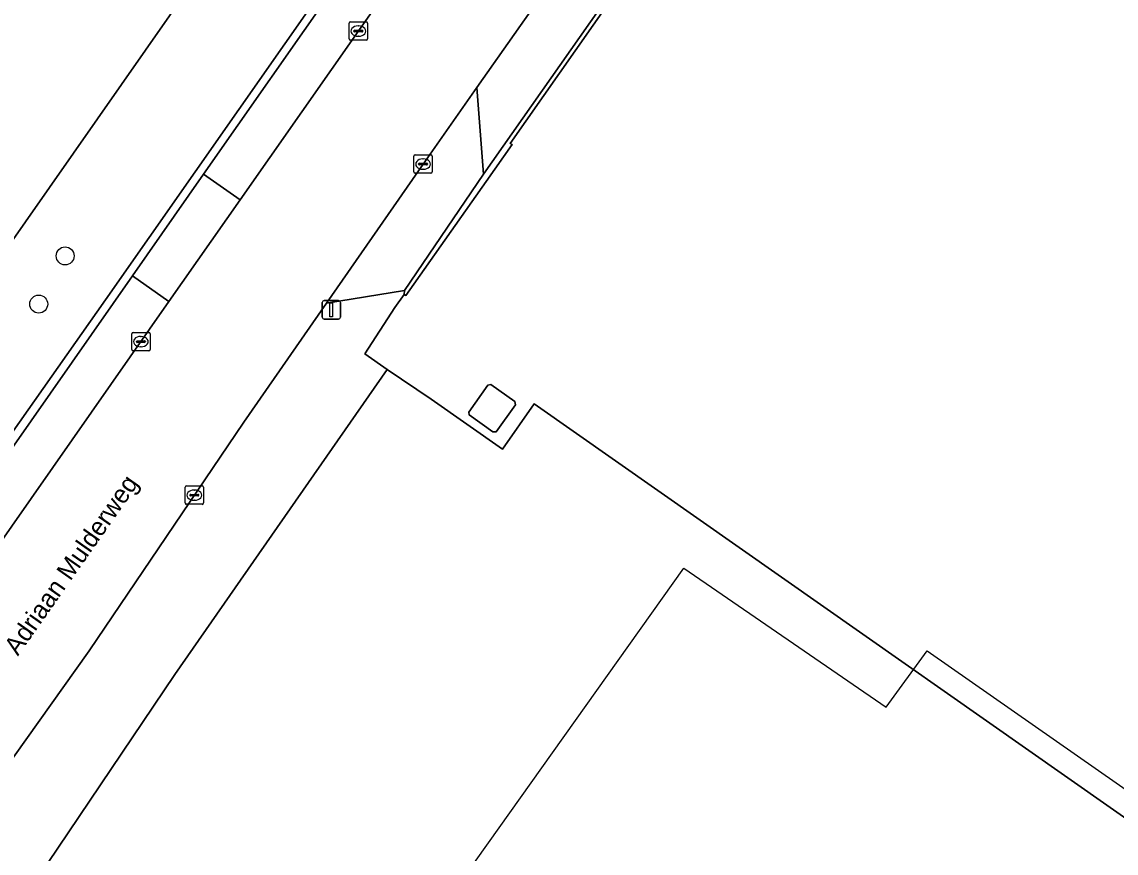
# Model space of a CAD drawing. Extents: x 155018 to 156648, y 383979 to 385733.
# Drawn here: x 155561.5 to 155621.1, y 384702.5 to 384747.8 of the extents above; entities that cross this region are included whole.
import ezdxf

# ---------------------------------------------------------------- set-up
doc = ezdxf.new("R2010")
doc.units = 0
for name, color, linetype in [('IMGEO_Berm_groen', 7, 'Continuous'), ('IMGEO_Boom', 7, 'Continuous'), ('IMGEO_Erf', 7, 'Continuous'), ('IMGEO_Groenvoorziening', 7, 'Continuous'), ('IMGEO_Hek', 7, 'Continuous'), ('IMGEO_Kolk', 7, 'Continuous'), ('IMGEO_Lage_trafo', 7, 'Continuous'), ('IMGEO_Lichtmast', 7, 'Continuous'), ('IMGEO_Openbare_ruimte_label', 7, 'Continuous'), ('IMGEO_Pand', 7, 'Continuous'), ('IMGEO_Pand_vergunning_verleend', 7, 'Continuous'), ('IMGEO_Parkeervlak_open', 7, 'Continuous'), ('IMGEO_Rijbaan_lokaal_gesloten', 7, 'Continuous'), ('IMGEO_Voetpad_open', 7, 'Continuous')]:
    doc.layers.add(name, color=color, linetype=linetype)

msp = doc.modelspace()

# ---------------------------------------------------------------- linework, layer by layer
at = {"layer": 'IMGEO_Berm_groen'}
msp.add_lwpolyline([(155569.829, 384712.251), (155581.396, 384728.861), (155580.185, 384729.709), (155581.815, 384732.239), (155582.316, 384732.95), (155582.342, 384733.152), (155578.096, 384732.463), (155573.586, 384725.999), (155565.165, 384713.55), (155558.339, 384703.973), (155555.717, 384700.295), (155551.447, 384694.314), (155551.313, 384694.387), (155548.597, 384690.515), (155561.724, 384700.24)], close=True, dxfattribs=at)
at = {"layer": 'IMGEO_Boom'}
for centre in [(155563.853, 384735.041), (155562.414, 384732.421)]:
    msp.add_circle(centre, 0.489, dxfattribs=at)
at = {"layer": 'IMGEO_Erf'}
for points in [[(155667.02, 384853.625), (155588.106, 384741.158), (155588.217, 384741.112), (155586.789, 384739.087), (155582.631, 384733.19), (155582.416, 384732.885), (155582.316, 384732.95), (155581.815, 384732.239), (155580.185, 384729.709), (155581.396, 384728.861), (155583.799, 384727.241), (155587.677, 384724.525), (155589.403, 384726.99), (155674.514, 384667.39), (155696.402, 384652.063), (155846.077, 384718.2), (155848.294, 384719.15), (155855.39, 384722.112), (155860.344, 384724.18), (155861.71, 384724.75), (155868.424, 384727.546), (155868.337, 384727.731), (155875.618, 384730.752), (155882.777, 384733.722)], [(155553.633, 384715.232), (155553.739, 384715.172), (155553.747, 384715.183), (155566.056, 384732.66), (155578.198, 384750), (155612.129, 384798.458), (155612.508, 384798.198), (155616.168, 384803.406), (155615.737, 384803.696), (155649.459, 384851.832), (155649.247, 384851.98)]]:
    msp.add_lwpolyline(points, dxfattribs=at)
for points in [[(155567.254, 384753.592), (155571.349, 384750.724), (155570.843, 384750), (155551.094, 384721.759), (155550.46, 384722.203), (155548.26, 384719.057), (155548.864, 384718.635), (155545.279, 384713.508), (155520.268, 384730.998), (155523.134, 384735.096), (155528.902, 384743.323), (155516.799, 384751.818), (155534.25, 384776.701), (155546.358, 384768.223)], [(155587.334, 384725.468), (155587.161, 384725.46), (155585.858, 384726.383), (155585.848, 384726.539), (155586.881, 384728.007), (155587.046, 384728.049), (155588.352, 384727.122), (155588.383, 384726.928)]]:
    msp.add_lwpolyline(points, close=True, dxfattribs=at)
at = {"layer": 'IMGEO_Groenvoorziening'}
msp.add_lwpolyline([(155667.02, 384853.625), (155667.198, 384853.508), (155669.212, 384856.331), (155669.497, 384856.797), (155668.817, 384856.954), (155660.389, 384844.659), (155636.862, 384811.074), (155608.808, 384771.107), (155594.019, 384750), (155586.655, 384739.49), (155582.342, 384733.152), (155582.316, 384732.95), (155582.416, 384732.885), (155582.631, 384733.19), (155586.789, 384739.087), (155588.217, 384741.112), (155588.106, 384741.158)], close=True, dxfattribs=at)
msp.add_lwpolyline([(155846.077, 384718.2), (155696.402, 384652.063), (155674.514, 384667.39), (155589.403, 384726.99), (155587.677, 384724.525), (155583.799, 384727.241), (155581.396, 384728.861), (155569.829, 384712.251), (155561.724, 384700.24), (155548.597, 384690.515)], dxfattribs=at)
at = {"layer": 'IMGEO_Hek'}
for points in [[(155586.789, 384739.087), (155588.217, 384741.112), (155588.106, 384741.158), (155667.02, 384853.625), (155667.198, 384853.508), (155669.212, 384856.331)], [(155582.631, 384733.19), (155586.789, 384739.087)], [(155581.815, 384732.239), (155582.316, 384732.95)], [(155582.316, 384732.95), (155582.416, 384732.885), (155582.631, 384733.19)], [(155674.514, 384667.39), (155589.403, 384726.99)]]:
    msp.add_lwpolyline(points, dxfattribs=at)
at = {"layer": 'IMGEO_Kolk'}
for p, q in [((155579.326, 384746.856), (155579.326, 384747.708)), ((155579.401, 384747.782), (155580.253, 384747.782)), ((155579.814, 384747.562), (155579.839, 384747.562)), ((155580.327, 384747.708), (155580.327, 384746.856)), ((155579.585, 384747.276), (155579.585, 384747.288)), ((155580.023, 384747.239), (155579.625, 384747.239)), ((155579.628, 384747.325), (155580.026, 384747.325)), ((155579.837, 384747.002), (155579.812, 384747.002)), ((155580.069, 384747.288), (155580.069, 384747.276)), ((155580.253, 384746.782), (155579.401, 384746.782)), ((155582.853, 384739.616), (155582.853, 384740.468)), ((155582.928, 384740.542), (155583.78, 384740.542)), ((155583.854, 384740.468), (155583.854, 384739.616)), ((155583.112, 384740.036), (155583.112, 384740.048)), ((155583.55, 384739.999), (155583.152, 384739.999)), ((155583.155, 384740.085), (155583.553, 384740.085)), ((155583.341, 384740.322), (155583.366, 384740.322)), ((155583.596, 384740.048), (155583.596, 384740.036)), ((155583.78, 384739.542), (155582.928, 384739.542)), ((155583.364, 384739.762), (155583.339, 384739.762)), ((155567.555, 384730.876), (155568.407, 384730.876)), ((155567.48, 384729.95), (155567.48, 384730.802)), ((155567.739, 384730.37), (155567.739, 384730.382)), ((155568.177, 384730.333), (155567.779, 384730.333)), ((155567.782, 384730.419), (155568.18, 384730.419)), ((155567.968, 384730.656), (155567.993, 384730.656)), ((155568.223, 384730.382), (155568.223, 384730.37)), ((155568.481, 384730.802), (155568.481, 384729.95)), ((155568.407, 384729.876), (155567.555, 384729.876)), ((155567.991, 384730.096), (155567.966, 384730.096)), ((155570.466, 384722.518), (155571.318, 384722.518)), ((155570.391, 384721.592), (155570.391, 384722.444)), ((155570.65, 384722.012), (155570.65, 384722.024)), ((155571.088, 384721.975), (155570.69, 384721.975)), ((155570.693, 384722.061), (155571.091, 384722.061)), ((155570.879, 384722.298), (155570.904, 384722.298)), ((155571.134, 384722.024), (155571.134, 384722.012)), ((155571.392, 384722.444), (155571.392, 384721.592)), ((155571.318, 384721.518), (155570.466, 384721.518)), ((155570.902, 384721.738), (155570.877, 384721.738))]:
    msp.add_line(p, q, dxfattribs=at)
for points in [[(155579.326, 384746.856), (155579.326, 384747.708)], [(155579.401, 384747.782), (155580.253, 384747.782)], [(155580.327, 384747.708), (155580.327, 384746.856)], [(155580.253, 384746.782), (155579.401, 384746.782)], [(155582.853, 384739.616), (155582.853, 384740.468)], [(155582.928, 384740.542), (155583.78, 384740.542)], [(155583.854, 384740.468), (155583.854, 384739.616)], [(155583.78, 384739.542), (155582.928, 384739.542)], [(155567.555, 384730.876), (155568.407, 384730.876)], [(155567.48, 384729.95), (155567.48, 384730.802)], [(155568.481, 384730.802), (155568.481, 384729.95)], [(155568.407, 384729.876), (155567.555, 384729.876)], [(155570.466, 384722.518), (155571.318, 384722.518)], [(155570.391, 384721.592), (155570.391, 384722.444)], [(155571.392, 384722.444), (155571.392, 384721.592)], [(155571.318, 384721.518), (155570.466, 384721.518)]]:
    msp.add_lwpolyline(points, dxfattribs=at)
for centre, radius, start, end in [((155579.403, 384747.706), 0.0765, 91.55205, 178.44795), ((155579.403, 384747.706), 0.0765, 91.55205, 178.44795), ((155580.251, 384747.706), 0.0765, 1.55205, 88.44795), ((155580.251, 384747.706), 0.0765, 1.55205, 88.44795), ((155579.625, 384747.285), 0.0403, 85.87752, 175.75265), ((155579.622, 384747.275), 0.0366, 178.93798, 274.71019), ((155580.026, 384747.282), 0.043, 264.86636, 352.45326), ((155580.03, 384747.287), 0.0386, 1.73085, 96.63898), ((155579.403, 384746.858), 0.0765, 181.55205, 268.44795), ((155579.403, 384746.858), 0.0765, 181.55205, 268.44795), ((155580.251, 384746.858), 0.0765, 271.55205, 358.44795), ((155580.251, 384746.858), 0.0765, 271.55205, 358.44795), ((155582.93, 384740.466), 0.0765, 91.55205, 178.44795), ((155582.93, 384740.466), 0.0765, 91.55205, 178.44795), ((155583.778, 384740.466), 0.0765, 1.55205, 88.44795), ((155583.778, 384740.466), 0.0765, 1.55205, 88.44795), ((155583.152, 384740.045), 0.0403, 85.87752, 175.75265), ((155583.149, 384740.035), 0.0366, 178.93798, 274.71019), ((155583.553, 384740.042), 0.043, 264.86636, 352.45326), ((155583.557, 384740.047), 0.0386, 1.73085, 96.63898), ((155582.93, 384739.618), 0.0765, 181.55205, 268.44795), ((155582.93, 384739.618), 0.0765, 181.55205, 268.44795), ((155583.778, 384739.618), 0.0765, 271.55205, 358.44795), ((155583.778, 384739.618), 0.0765, 271.55205, 358.44795), ((155567.557, 384730.8), 0.0765, 91.55205, 178.44795), ((155567.557, 384730.8), 0.0765, 91.55205, 178.44795), ((155568.405, 384730.8), 0.0765, 1.55205, 88.44795), ((155568.405, 384730.8), 0.0765, 1.55205, 88.44795), ((155567.779, 384730.379), 0.0403, 85.87752, 175.75265), ((155567.776, 384730.369), 0.0366, 178.93798, 274.71019), ((155568.18, 384730.376), 0.043, 264.86636, 352.45326), ((155568.184, 384730.381), 0.0386, 1.73085, 96.63898), ((155567.557, 384729.952), 0.0765, 181.55205, 268.44795), ((155567.557, 384729.952), 0.0765, 181.55205, 268.44795), ((155568.405, 384729.952), 0.0765, 271.55205, 358.44795), ((155568.405, 384729.952), 0.0765, 271.55205, 358.44795), ((155570.468, 384722.442), 0.0765, 91.55205, 178.44795), ((155570.468, 384722.442), 0.0765, 91.55205, 178.44795), ((155571.316, 384722.442), 0.0765, 1.55205, 88.44795), ((155571.316, 384722.442), 0.0765, 1.55205, 88.44795), ((155570.69, 384722.021), 0.0403, 85.87752, 175.75265), ((155570.687, 384722.011), 0.0366, 178.93798, 274.71019), ((155571.091, 384722.018), 0.043, 264.86636, 352.45326), ((155571.095, 384722.023), 0.0386, 1.73085, 96.63898), ((155570.468, 384721.594), 0.0765, 181.55205, 268.44795), ((155570.468, 384721.594), 0.0765, 181.55205, 268.44795), ((155571.316, 384721.594), 0.0765, 271.55205, 358.44795), ((155571.316, 384721.594), 0.0765, 271.55205, 358.44795)]:
    msp.add_arc(centre, radius, start, end, dxfattribs=at)
for centre, major_axis, ratio, start_param, end_param in [((155579.813, 384747.282), (-0.387, 0.002), 0.722429, 4.712389, 7.853982), ((155579.838, 384747.282), (-0.39, 0.002), 0.717154, 1.570796, 4.712389), ((155583.34, 384740.042), (-0.387, 0.002), 0.722429, 4.712389, 7.853982), ((155583.365, 384740.042), (-0.39, 0.002), 0.717154, 1.570796, 4.712389), ((155567.967, 384730.376), (-0.387, 0.002), 0.722429, 4.712389, 7.853982), ((155567.992, 384730.376), (-0.39, 0.002), 0.717154, 1.570796, 4.712389), ((155570.878, 384722.018), (-0.387, 0.002), 0.722429, 4.712389, 7.853982), ((155570.903, 384722.018), (-0.39, 0.002), 0.717154, 1.570796, 4.712389)]:
    msp.add_ellipse(centre, major_axis=major_axis, ratio=ratio, start_param=start_param, end_param=end_param, dxfattribs=at)
at = {"layer": 'IMGEO_Lage_trafo'}
msp.add_lwpolyline([(155587.161, 384725.46), (155587.334, 384725.468), (155588.383, 384726.928), (155588.352, 384727.122), (155587.046, 384728.049), (155586.881, 384728.007), (155585.848, 384726.539), (155585.858, 384726.383)], close=True, dxfattribs=at)
at = {"layer": 'IMGEO_Lichtmast'}
for p, q in [((155577.858, 384731.706), (155577.858, 384732.506)), ((155577.858, 384732.506), (155577.858, 384731.706)), ((155577.958, 384732.606), (155578.748, 384732.606)), ((155578.748, 384732.606), (155577.958, 384732.606)), ((155578.848, 384732.506), (155578.848, 384731.706)), ((155578.848, 384731.706), (155578.848, 384732.506)), ((155578.748, 384731.606), (155577.958, 384731.606)), ((155577.958, 384731.606), (155578.748, 384731.606))]:
    msp.add_line(p, q, dxfattribs=at)
msp.add_lwpolyline([(155578.278, 384732.481), (155578.428, 384732.481), (155578.428, 384731.731), (155578.278, 384731.731), (155578.278, 384732.481)], dxfattribs=at)
for centre, start, end in [((155577.958, 384732.506), 90, 180), ((155577.958, 384732.506), 90, 180), ((155578.748, 384732.506), 0, 90), ((155578.748, 384732.506), 360, 90), ((155577.958, 384731.706), 180, 270), ((155577.958, 384731.706), 180, 270), ((155578.748, 384731.706), 270, 0), ((155578.748, 384731.706), 270, 0)]:
    msp.add_arc(centre, 0.1, start, end, dxfattribs=at)
at = {"layer": 'IMGEO_Pand'}
msp.add_lwpolyline([(155570.843, 384750), (155571.349, 384750.724), (155567.254, 384753.592), (155546.358, 384768.223), (155534.25, 384776.701), (155516.799, 384751.818), (155528.902, 384743.323), (155523.134, 384735.096), (155520.268, 384730.998), (155545.279, 384713.508), (155548.864, 384718.635), (155548.26, 384719.057), (155550.46, 384722.203), (155551.094, 384721.759)], close=True, dxfattribs=at)
at = {"layer": 'IMGEO_Pand_vergunning_verleend'}
msp.add_lwpolyline([(155520.535, 384608.637), (155533.278, 384626.864), (155530.478, 384628.822), (155581.497, 384701.796), (155584.505, 384699.693), (155597.56, 384718.042), (155608.587, 384710.471), (155610.809, 384713.536), (155623.59, 384704.623), (155645.392, 384735.821), (155696.321, 384700.617), (155686.19, 384686.03), (155681.92, 384688.99), (155664.318, 384671.451), (155567.984, 384575.464)], close=True, dxfattribs=at)
at = {"layer": 'IMGEO_Parkeervlak_open'}
msp.add_lwpolyline([(155573.395, 384738.09), (155581.725, 384750), (155598.478, 384773.909), (155596.516, 384775.358), (155578.755, 384750), (155571.397, 384739.494)], close=True, dxfattribs=at)
msp.add_lwpolyline([(155555.663, 384712.8), (155569.504, 384732.554), (155567.524, 384733.965), (155554.237, 384714.972)], dxfattribs=at)
at = {"layer": 'IMGEO_Rijbaan_lokaal_gesloten'}
for points in [[(155557.839, 384704.064), (155557.967, 384704.242), (155558.339, 384703.973), (155565.165, 384713.55), (155573.586, 384725.999), (155578.096, 384732.463), (155583.356, 384740.042), (155586.289, 384744.214), (155590.343, 384750), (155608.173, 384775.45), (155620.847, 384793.568), (155634.39, 384812.919), (155647.778, 384831.987), (155658, 384846.57), (155663.285, 384854.104), (155665.547, 384857.446), (155665.874, 384857.967)], [(155652.394, 384850.88), (155629.679, 384818.438), (155619.716, 384804.252), (155613.015, 384794.672), (155602.107, 384779.088), (155598.478, 384773.909), (155581.725, 384750), (155573.395, 384738.09), (155569.504, 384732.554), (155555.663, 384712.8)]]:
    msp.add_lwpolyline(points, dxfattribs=at)
at = {"layer": 'IMGEO_Voetpad_open'}
for points in [[(155586.655, 384739.49), (155594.019, 384750), (155608.808, 384771.107), (155636.862, 384811.074), (155660.389, 384844.659), (155668.817, 384856.954), (155665.874, 384857.967), (155665.547, 384857.446), (155663.285, 384854.104), (155658, 384846.57), (155647.778, 384831.987), (155634.39, 384812.919), (155620.847, 384793.568), (155608.173, 384775.45), (155590.343, 384750), (155586.289, 384744.214)], [(155596.516, 384775.358), (155600.119, 384780.503), (155611.036, 384796.09), (155611.005, 384796.282), (155612.196, 384797.988), (155612.346, 384797.968), (155612.508, 384798.198), (155612.129, 384798.458), (155578.198, 384750), (155566.056, 384732.66), (155553.747, 384715.183), (155553.739, 384715.172), (155554.237, 384714.972), (155567.524, 384733.965), (155571.397, 384739.494), (155578.755, 384750)], [(155586.655, 384739.49), (155586.289, 384744.214), (155583.356, 384740.042), (155578.096, 384732.463), (155582.342, 384733.152)], [(155573.395, 384738.09), (155571.397, 384739.494), (155567.524, 384733.965), (155569.504, 384732.554)]]:
    msp.add_lwpolyline(points, close=True, dxfattribs=at)

# ---------------------------------------------------------------- texts
at = {"layer": 'IMGEO_Openbare_ruimte_label'}
msp.add_text('Adriaan Mulderweg', height=1, rotation=54.97513, dxfattribs=at).set_placement((155561.279, 384713.227))

doc.saveas('drawing.dxf')
